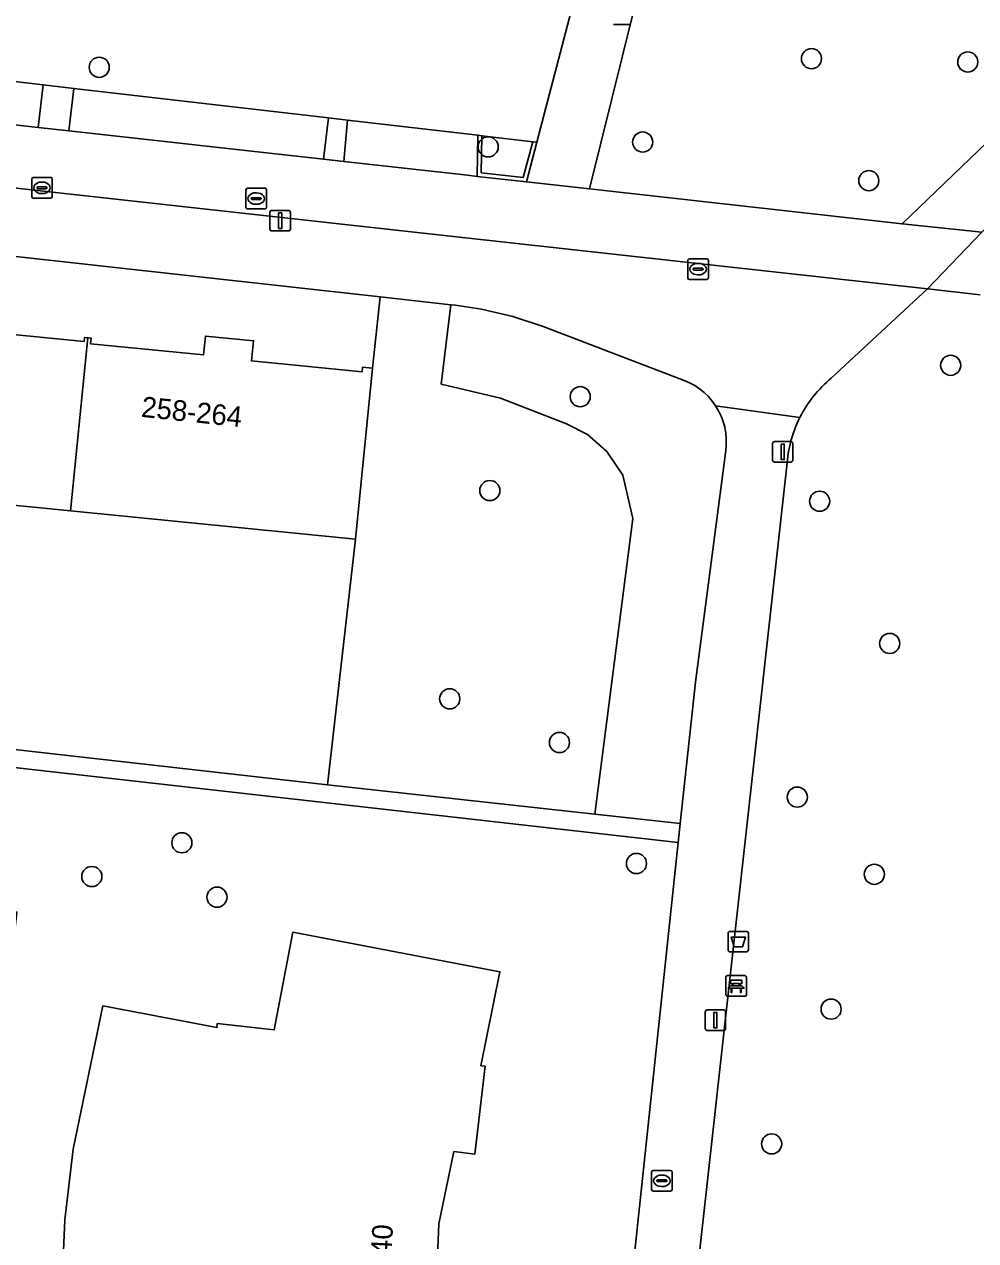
# Model space of a CAD drawing. Extents: x 162026 to 163502, y 387295 to 388169.
# Drawn here: x 162539.5 to 162585.7, y 387865.2 to 387924.3 of the extents above; entities that cross this region are included whole.
import ezdxf

# ---------------------------------------------------------------- set-up
doc = ezdxf.new("R2010")
doc.units = 0
for name, color, linetype in [('IMGEO_Afvalbak', 7, 'Continuous'), ('IMGEO_Bank', 7, 'Continuous'), ('IMGEO_Boom', 7, 'Continuous'), ('IMGEO_Brandkraan', 7, 'Continuous'), ('IMGEO_Erf', 7, 'Continuous'), ('IMGEO_Fietspad_open', 7, 'Continuous'), ('IMGEO_Groenvoorziening', 7, 'Continuous'), ('IMGEO_Haag', 7, 'Continuous'), ('IMGEO_Kolk', 7, 'Continuous'), ('IMGEO_Lichtmast', 7, 'Continuous'), ('IMGEO_Pand', 7, 'Continuous'), ('IMGEO_Pand_nummerreeks', 7, 'Continuous'), ('IMGEO_Rioolput', 7, 'Continuous'), ('IMGEO_Voetpad_halfverhard', 7, 'Continuous'), ('IMGEO_Voetpad_open', 7, 'Continuous')]:
    doc.layers.add(name, color=color, linetype=linetype)

msp = doc.modelspace()

# ---------------------------------------------------------------- linework, layer by layer
at = {"layer": 'IMGEO_Afvalbak'}
for p, q in [((162573.668, 387879.293), (162573.668, 387880.093)), ((162573.668, 387880.093), (162573.668, 387879.293)), ((162573.768, 387880.193), (162574.558, 387880.193)), ((162574.558, 387880.193), (162573.768, 387880.193)), ((162574.658, 387880.093), (162574.658, 387879.293)), ((162574.658, 387879.293), (162574.658, 387880.093)), ((162574.558, 387879.193), (162573.768, 387879.193)), ((162573.768, 387879.193), (162574.558, 387879.193))]:
    msp.add_line(p, q, dxfattribs=at)
msp.add_lwpolyline([(162573.811, 387879.907), (162574.515, 387879.907), (162574.366, 387879.437), (162573.96, 387879.437), (162573.811, 387879.907)], dxfattribs=at)
for centre, start, end in [((162573.768, 387880.093), 90, 180), ((162573.768, 387880.093), 90, 180), ((162574.558, 387880.093), 0, 90), ((162574.558, 387880.093), 360, 90), ((162573.768, 387879.293), 180, 270), ((162573.768, 387879.293), 180, 270), ((162574.558, 387879.293), 270, 0), ((162574.558, 387879.293), 270, 0)]:
    msp.add_arc(centre, 0.1, start, end, dxfattribs=at)
at = {"layer": 'IMGEO_Bank'}
for p, q in [((162573.561, 387877.115), (162573.561, 387877.956)), ((162573.561, 387877.956), (162573.561, 387877.115)), ((162573.636, 387878.04), (162574.477, 387878.04)), ((162574.477, 387878.04), (162573.636, 387878.04)), ((162574.561, 387877.965), (162574.561, 387877.124)), ((162574.561, 387877.124), (162574.561, 387877.965)), ((162574.258, 387877.438), (162573.865, 387877.438)), ((162573.87, 387877.546), (162573.87, 387877.652)), ((162573.914, 387877.652), (162573.914, 387877.546)), ((162574.202, 387877.658), (162573.92, 387877.658)), ((162573.92, 387877.54), (162574.202, 387877.54)), ((162574.208, 387877.546), (162574.208, 387877.652)), ((162574.252, 387877.652), (162574.252, 387877.546)), ((162574.486, 387877.04), (162573.645, 387877.04)), ((162573.645, 387877.04), (162574.486, 387877.04))]:
    msp.add_line(p, q, dxfattribs=at)
for points in [[(162573.864, 387877.658), (162573.778, 387877.658), (162573.778, 387877.819), (162574.341, 387877.819), (162574.341, 387877.658), (162574.258, 387877.658)], [(162573.808, 387877.438), (162573.666, 387877.438), (162573.778, 387877.54), (162573.864, 387877.54)], [(162573.858, 387877.431), (162573.858, 387877.224), (162573.815, 387877.224), (162573.815, 387877.431)], [(162574.258, 387877.54), (162574.341, 387877.54), (162574.453, 387877.438), (162574.314, 387877.438)], [(162574.308, 387877.431), (162574.308, 387877.224), (162574.264, 387877.224), (162574.264, 387877.431)]]:
    msp.add_lwpolyline(points, dxfattribs=at)
for centre, radius, start, end in [((162573.639, 387877.962), 0.0779, 92.4484, 184.28452), ((162573.639, 387877.962), 0.0779, 92.4484, 184.28452), ((162574.483, 387877.962), 0.0779, 2.4484, 94.28452), ((162574.483, 387877.962), 0.0779, 2.4484, 94.28452), ((162573.808, 387877.431), 0.00671, 2.89567, 87.10433), ((162573.865, 387877.431), 0.00671, 92.89567, 177.10433), ((162573.863, 387877.651), 0.00671, 2.89567, 87.10433), ((162573.863, 387877.547), 0.00671, 272.89567, 357.10433), ((162573.92, 387877.651), 0.00671, 92.89567, 177.10433), ((162573.92, 387877.547), 0.00671, 182.89567, 267.10433), ((162574.202, 387877.651), 0.00671, 2.89567, 87.10433), ((162574.202, 387877.547), 0.00671, 272.89567, 357.10433), ((162574.259, 387877.651), 0.00671, 92.89567, 177.10433), ((162574.259, 387877.547), 0.00671, 182.89567, 267.10433), ((162574.257, 387877.431), 0.00671, 2.89567, 87.10433), ((162574.314, 387877.431), 0.00671, 92.89567, 177.10433), ((162574.483, 387877.118), 0.0779, 272.4484, 4.28452), ((162574.483, 387877.118), 0.0779, 272.4484, 4.28452), ((162573.639, 387877.118), 0.0779, 182.4484, 274.28452), ((162573.639, 387877.118), 0.0779, 182.4484, 274.28452)]:
    msp.add_arc(centre, radius, start, end, dxfattribs=at)
at = {"layer": 'IMGEO_Boom'}
for centre in [(162543.119, 387922.182), (162577.719, 387922.601), (162585.313, 387922.44), (162562.012, 387918.316), (162569.52, 387918.549), (162580.504, 387916.673), (162584.483, 387907.699), (162566.487, 387906.175), (162562.093, 387901.611), (162578.117, 387901.093), (162581.52, 387894.184), (162560.146, 387891.492), (162565.475, 387889.371), (162577.031, 387886.716), (162547.133, 387884.497), (162569.216, 387883.491), (162542.76, 387882.856), (162580.774, 387882.965), (162548.839, 387881.853), (162578.673, 387876.415), (162575.785, 387869.863)]:
    msp.add_circle(centre, 0.489, dxfattribs=at)
at = {"layer": 'IMGEO_Brandkraan'}
for p, q in [((162569.952, 387867.646), (162569.952, 387868.498)), ((162570.027, 387868.572), (162570.879, 387868.572)), ((162570.44, 387868.352), (162570.465, 387868.352)), ((162570.953, 387868.498), (162570.953, 387867.646)), ((162570.211, 387868.066), (162570.211, 387868.078)), ((162570.649, 387868.029), (162570.251, 387868.029)), ((162570.254, 387868.115), (162570.652, 387868.115)), ((162570.463, 387867.792), (162570.438, 387867.792)), ((162570.695, 387868.078), (162570.695, 387868.066)), ((162570.879, 387867.572), (162570.027, 387867.572))]:
    msp.add_line(p, q, dxfattribs=at)
for points in [[(162569.952, 387867.646), (162569.952, 387868.498)], [(162570.027, 387868.572), (162570.879, 387868.572)], [(162570.953, 387868.498), (162570.953, 387867.646)], [(162570.879, 387867.572), (162570.027, 387867.572)]]:
    msp.add_lwpolyline(points, dxfattribs=at)
for centre, radius, start, end in [((162570.029, 387868.496), 0.0765, 91.55205, 178.44795), ((162570.029, 387868.496), 0.0765, 91.55205, 178.44795), ((162570.877, 387868.496), 0.0765, 1.55205, 88.44795), ((162570.877, 387868.496), 0.0765, 1.55205, 88.44795), ((162570.251, 387868.075), 0.0403, 85.87752, 175.75265), ((162570.248, 387868.065), 0.0366, 178.93798, 274.71019), ((162570.652, 387868.072), 0.043, 264.86636, 352.45326), ((162570.656, 387868.077), 0.0386, 1.73085, 96.63898), ((162570.029, 387867.648), 0.0765, 181.55205, 268.44795), ((162570.029, 387867.648), 0.0765, 181.55205, 268.44795), ((162570.877, 387867.648), 0.0765, 271.55205, 358.44795), ((162570.877, 387867.648), 0.0765, 271.55205, 358.44795)]:
    msp.add_arc(centre, radius, start, end, dxfattribs=at)
for centre, major_axis, ratio, start_param, end_param in [((162570.439, 387868.072), (-0.387, 0.002), 0.722429, 4.712389, 7.853982), ((162570.464, 387868.072), (-0.39, 0.002), 0.717154, 1.570796, 4.712389)]:
    msp.add_ellipse(centre, major_axis=major_axis, ratio=ratio, start_param=start_param, end_param=end_param, dxfattribs=at)
at = {"layer": 'IMGEO_Erf'}
for points in [[(162520.77, 387942.976), (162516.139, 387924.146), (162516.249, 387924.133), (162520.47, 387923.643), (162520.868, 387923.597), (162527.107, 387922.872), (162528.03, 387922.765), (162540.397, 387921.328), (162541.892, 387921.155), (162554.25, 387919.719), (162555.173, 387919.612), (162561.513, 387918.876), (162561.712, 387918.852), (162564.176, 387918.567), (162564.377, 387918.543), (162569.611, 387938.508)], [(162536.939, 387909.39), (162542.386, 387908.849), (162542.406, 387909.058), (162542.565, 387909.042), (162542.723, 387909.026), (162542.696, 387908.747), (162548.189, 387908.201), (162548.28, 387909.122), (162550.62, 387908.889), (162550.523, 387907.909), (162555.889, 387907.375), (162555.912, 387907.608), (162556.389, 387907.56), (162556.772, 387911.021), (162515.51, 387915.589)], [(162513.599, 387914.209), (162512.791, 387910.471), (162510.313, 387892.236), (162512.177, 387892.063), (162554.214, 387887.313), (162555.563, 387899.249), (162541.728, 387900.624), (162528.041, 387901.985), (162514.408, 387903.34), (162515.285, 387912.159)], [(162541.14, 387859.055), (162541.451, 387866.166), (162541.853, 387869.615), (162543.29, 387876.57), (162548.834, 387875.516), (162548.855, 387875.714), (162551.618, 387875.41), (162552.519, 387880.147), (162562.588, 387878.232), (162561.664, 387873.665), (162561.863, 387873.644), (162561.373, 387869.369), (162560.347, 387869.489), (162559.622, 387865.983), (162559.467, 387862.439)]]:
    msp.add_lwpolyline(points, dxfattribs=at)
msp.add_lwpolyline([(162571.243, 387884.509), (162537.961, 387888.266), (162536.94, 387888.376), (162536.328, 387881.449), (162539.122, 387881.129), (162535.426, 387847.879), (162566.979, 387844.372)], close=True, dxfattribs=at)
at = {"layer": 'IMGEO_Fietspad_open'}
for points in [[(162554.017, 387917.713), (162541.649, 387919.096), (162540.154, 387919.263), (162527.806, 387920.643), (162526.855, 387920.749), (162520.712, 387921.436), (162516.877, 387921.865)], [(162515.478, 387919.03), (162533.371, 387916.944), (162560.623, 387913.927), (162583.349, 387911.41), (162585.992, 387914.176), (162582.125, 387914.574), (162566.933, 387916.272), (162563.871, 387916.612), (162561.471, 387916.88), (162561.008, 387916.932), (162555.001, 387917.603), (162554.017, 387917.713)], [(162585.992, 387914.176), (162583.349, 387911.41), (162585.916, 387911.125)]]:
    msp.add_lwpolyline(points, dxfattribs=at)
at = {"layer": 'IMGEO_Groenvoorziening'}
for points in [[(162586.878, 387997.173), (162580.287, 387970.089), (162566.933, 387916.272), (162582.125, 387914.574), (162588.29, 387920.508)], [(162585.916, 387911.125), (162583.349, 387911.41), (162578.676, 387907.072)], [(162576.522, 387902.813), (162569.613, 387840.51)]]:
    msp.add_lwpolyline(points, dxfattribs=at)
for points in [[(162540.397, 387921.328), (162528.03, 387922.765), (162527.806, 387920.643), (162540.154, 387919.263)], [(162541.649, 387919.096), (162554.017, 387917.713), (162554.25, 387919.719), (162541.892, 387921.155)], [(162561.513, 387918.876), (162555.173, 387919.612), (162555.001, 387917.603), (162561.008, 387916.932), (162561.471, 387916.88)], [(162564.377, 387918.543), (162564.176, 387918.567), (162563.721, 387916.83), (162561.675, 387917.059), (162561.712, 387918.852), (162561.513, 387918.876), (162561.471, 387916.88), (162563.871, 387916.612)], [(162564.176, 387918.567), (162561.712, 387918.852), (162561.675, 387917.059), (162563.721, 387916.83)], [(162569.044, 387900.256), (162568.549, 387902.369), (162567.776, 387903.516), (162566.846, 387904.337), (162565.82, 387904.863), (162562.608, 387906.1), (162559.732, 387906.777), (162560.201, 387910.641), (162556.772, 387911.021), (162556.389, 387907.56), (162555.563, 387899.249), (162554.214, 387887.313), (162567.201, 387885.884)], [(162572.079, 387892.309), (162573.556, 387903.558), (162573.582, 387903.841), (162573.582, 387904.126), (162573.557, 387904.409), (162573.507, 387904.69), (162573.432, 387904.964), (162573.333, 387905.231), (162573.21, 387905.488), (162573.065, 387905.732), (162572.899, 387905.963), (162572.712, 387906.178), (162572.507, 387906.376), (162572.286, 387906.554), (162572.049, 387906.712), (162571.799, 387906.848), (162571.538, 387906.962), (162565.992, 387909.079), (162564.686, 387909.578), (162563.205, 387910.069), (162561.685, 387910.427), (162560.422, 387910.617), (162560.201, 387910.641), (162559.732, 387906.777), (162562.608, 387906.1), (162565.82, 387904.863), (162566.846, 387904.337), (162567.776, 387903.516), (162568.549, 387902.369), (162569.044, 387900.256), (162567.201, 387885.884), (162571.341, 387885.432)]]:
    msp.add_lwpolyline(points, close=True, dxfattribs=at)
for centre, radius, start, end in [((162582.518, 387902.456), 6.006, 129.77279, 153.1866), ((162582.536, 387902.449), 6.025, 153.20255, 176.53471)]:
    msp.add_arc(centre, radius, start, end, dxfattribs=at)
at = {"layer": 'IMGEO_Haag'}
msp.add_lwpolyline([(162564.377, 387918.543), (162564.176, 387918.567), (162563.721, 387916.83), (162561.675, 387917.059), (162561.712, 387918.852), (162561.513, 387918.876), (162561.471, 387916.88), (162563.871, 387916.612)], close=True, dxfattribs=at)
at = {"layer": 'IMGEO_Kolk'}
for p, q in [((162539.837, 387915.9), (162539.837, 387916.752)), ((162539.912, 387916.826), (162540.764, 387916.826)), ((162540.838, 387916.752), (162540.838, 387915.9)), ((162540.096, 387916.32), (162540.096, 387916.332)), ((162540.534, 387916.283), (162540.136, 387916.283)), ((162540.139, 387916.369), (162540.537, 387916.369)), ((162540.325, 387916.606), (162540.35, 387916.606)), ((162540.58, 387916.332), (162540.58, 387916.32)), ((162540.764, 387915.826), (162539.912, 387915.826)), ((162540.348, 387916.046), (162540.323, 387916.046)), ((162571.712, 387911.948), (162571.712, 387912.8)), ((162571.787, 387912.874), (162572.639, 387912.874)), ((162572.2, 387912.654), (162572.225, 387912.654)), ((162572.713, 387912.8), (162572.713, 387911.948)), ((162571.971, 387912.368), (162571.971, 387912.38)), ((162572.409, 387912.331), (162572.011, 387912.331)), ((162572.014, 387912.417), (162572.412, 387912.417)), ((162572.223, 387912.094), (162572.198, 387912.094)), ((162572.455, 387912.38), (162572.455, 387912.368)), ((162572.639, 387911.874), (162571.787, 387911.874))]:
    msp.add_line(p, q, dxfattribs=at)
for points in [[(162539.837, 387915.9), (162539.837, 387916.752)], [(162539.912, 387916.826), (162540.764, 387916.826)], [(162540.838, 387916.752), (162540.838, 387915.9)], [(162540.764, 387915.826), (162539.912, 387915.826)], [(162571.712, 387911.948), (162571.712, 387912.8)], [(162571.787, 387912.874), (162572.639, 387912.874)], [(162572.713, 387912.8), (162572.713, 387911.948)], [(162572.639, 387911.874), (162571.787, 387911.874)]]:
    msp.add_lwpolyline(points, dxfattribs=at)
for centre, radius, start, end in [((162539.914, 387916.75), 0.0765, 91.55205, 178.44795), ((162539.914, 387916.75), 0.0765, 91.55205, 178.44795), ((162540.762, 387916.75), 0.0765, 1.55205, 88.44795), ((162540.762, 387916.75), 0.0765, 1.55205, 88.44795), ((162540.136, 387916.329), 0.0403, 85.87752, 175.75265), ((162540.133, 387916.319), 0.0366, 178.93798, 274.71019), ((162540.537, 387916.326), 0.043, 264.86636, 352.45326), ((162540.541, 387916.331), 0.0386, 1.73085, 96.63898), ((162539.914, 387915.902), 0.0765, 181.55205, 268.44795), ((162539.914, 387915.902), 0.0765, 181.55205, 268.44795), ((162540.762, 387915.902), 0.0765, 271.55205, 358.44795), ((162540.762, 387915.902), 0.0765, 271.55205, 358.44795), ((162571.789, 387912.798), 0.0765, 91.55205, 178.44795), ((162571.789, 387912.798), 0.0765, 91.55205, 178.44795), ((162572.637, 387912.798), 0.0765, 1.55205, 88.44795), ((162572.637, 387912.798), 0.0765, 1.55205, 88.44795), ((162572.011, 387912.377), 0.0403, 85.87752, 175.75265), ((162572.008, 387912.367), 0.0366, 178.93798, 274.71019), ((162572.412, 387912.374), 0.043, 264.86636, 352.45326), ((162572.416, 387912.379), 0.0386, 1.73085, 96.63898), ((162571.789, 387911.95), 0.0765, 181.55205, 268.44795), ((162571.789, 387911.95), 0.0765, 181.55205, 268.44795), ((162572.637, 387911.95), 0.0765, 271.55205, 358.44795), ((162572.637, 387911.95), 0.0765, 271.55205, 358.44795)]:
    msp.add_arc(centre, radius, start, end, dxfattribs=at)
for centre, major_axis, ratio, start_param, end_param in [((162540.324, 387916.326), (-0.387, 0.002), 0.722429, 4.712389, 7.853982), ((162540.349, 387916.326), (-0.39, 0.002), 0.717154, 1.570796, 4.712389), ((162572.199, 387912.374), (-0.387, 0.002), 0.722429, 4.712389, 7.853982), ((162572.224, 387912.374), (-0.39, 0.002), 0.717154, 1.570796, 4.712389)]:
    msp.add_ellipse(centre, major_axis=major_axis, ratio=ratio, start_param=start_param, end_param=end_param, dxfattribs=at)
at = {"layer": 'IMGEO_Lichtmast'}
for p, q in [((162568.888, 387924.269), (162568.098, 387924.269)), ((162568.098, 387924.269), (162568.888, 387924.269)), ((162551.413, 387914.328), (162551.413, 387915.128)), ((162551.413, 387915.128), (162551.413, 387914.328)), ((162551.513, 387915.228), (162552.303, 387915.228)), ((162552.303, 387915.228), (162551.513, 387915.228)), ((162552.403, 387915.128), (162552.403, 387914.328)), ((162552.403, 387914.328), (162552.403, 387915.128)), ((162552.303, 387914.228), (162551.513, 387914.228)), ((162551.513, 387914.228), (162552.303, 387914.228)), ((162575.828, 387903.094), (162575.828, 387903.894)), ((162575.828, 387903.894), (162575.828, 387903.094)), ((162575.928, 387903.994), (162576.718, 387903.994)), ((162576.718, 387903.994), (162575.928, 387903.994)), ((162576.818, 387903.894), (162576.818, 387903.094)), ((162576.818, 387903.094), (162576.818, 387903.894)), ((162576.718, 387902.994), (162575.928, 387902.994)), ((162575.928, 387902.994), (162576.718, 387902.994)), ((162572.56, 387875.473), (162572.56, 387876.273)), ((162572.56, 387876.273), (162572.56, 387875.473)), ((162572.66, 387876.373), (162573.45, 387876.373)), ((162573.45, 387876.373), (162572.66, 387876.373)), ((162573.55, 387876.273), (162573.55, 387875.473)), ((162573.55, 387875.473), (162573.55, 387876.273)), ((162573.45, 387875.373), (162572.66, 387875.373)), ((162572.66, 387875.373), (162573.45, 387875.373))]:
    msp.add_line(p, q, dxfattribs=at)
for points in [[(162551.833, 387915.103), (162551.983, 387915.103), (162551.983, 387914.353), (162551.833, 387914.353), (162551.833, 387915.103)], [(162576.248, 387903.869), (162576.398, 387903.869), (162576.398, 387903.119), (162576.248, 387903.119), (162576.248, 387903.869)], [(162572.98, 387876.248), (162573.13, 387876.248), (162573.13, 387875.498), (162572.98, 387875.498), (162572.98, 387876.248)]]:
    msp.add_lwpolyline(points, dxfattribs=at)
for centre, start, end in [((162551.513, 387915.128), 90, 180), ((162551.513, 387915.128), 90, 180), ((162552.303, 387915.128), 0, 90), ((162552.303, 387915.128), 360, 90), ((162551.513, 387914.328), 180, 270), ((162551.513, 387914.328), 180, 270), ((162552.303, 387914.328), 270, 0), ((162552.303, 387914.328), 270, 0), ((162575.928, 387903.894), 90, 180), ((162575.928, 387903.894), 90, 180), ((162576.718, 387903.894), 0, 90), ((162576.718, 387903.894), 360, 90), ((162575.928, 387903.094), 180, 270), ((162575.928, 387903.094), 180, 270), ((162576.718, 387903.094), 270, 0), ((162576.718, 387903.094), 270, 0), ((162572.66, 387876.273), 90, 180), ((162572.66, 387876.273), 90, 180), ((162573.45, 387876.273), 0, 90), ((162573.45, 387876.273), 360, 90), ((162572.66, 387875.473), 180, 270), ((162572.66, 387875.473), 180, 270), ((162573.45, 387875.473), 270, 0), ((162573.45, 387875.473), 270, 0)]:
    msp.add_arc(centre, 0.1, start, end, dxfattribs=at)
at = {"layer": 'IMGEO_Pand'}
for points in [[(162542.406, 387909.058), (162542.386, 387908.849), (162536.939, 387909.39), (162537.039, 387910.396), (162534.708, 387910.627), (162534.618, 387909.727), (162529.095, 387910.277), (162529.118, 387910.5), (162528.89, 387910.523), (162528.041, 387901.985), (162541.728, 387900.624), (162542.565, 387909.042)], [(162556.389, 387907.56), (162555.912, 387907.608), (162555.889, 387907.375), (162550.523, 387907.909), (162550.62, 387908.889), (162548.28, 387909.122), (162548.189, 387908.201), (162542.696, 387908.747), (162542.723, 387909.026), (162542.565, 387909.042), (162541.728, 387900.624), (162555.563, 387899.249)]]:
    msp.add_lwpolyline(points, close=True, dxfattribs=at)
msp.add_lwpolyline([(162559.467, 387862.439), (162559.622, 387865.983), (162560.347, 387869.489), (162561.373, 387869.369), (162561.863, 387873.644), (162561.664, 387873.665), (162562.588, 387878.232), (162552.519, 387880.147), (162551.618, 387875.41), (162548.855, 387875.714), (162548.834, 387875.516), (162543.29, 387876.57), (162541.853, 387869.615), (162541.451, 387866.166), (162541.14, 387859.055)], dxfattribs=at)
at = {"layer": 'IMGEO_Rioolput'}
for p, q in [((162550.245, 387915.377), (162550.245, 387916.229)), ((162550.32, 387916.303), (162551.172, 387916.303)), ((162551.246, 387916.229), (162551.246, 387915.377)), ((162550.504, 387915.797), (162550.504, 387915.809)), ((162550.942, 387915.76), (162550.544, 387915.76)), ((162550.547, 387915.846), (162550.945, 387915.846)), ((162550.733, 387916.083), (162550.758, 387916.083)), ((162550.988, 387915.809), (162550.988, 387915.797)), ((162551.172, 387915.303), (162550.32, 387915.303)), ((162550.756, 387915.523), (162550.731, 387915.523))]:
    msp.add_line(p, q, dxfattribs=at)
for points in [[(162550.245, 387915.377), (162550.245, 387916.229)], [(162550.32, 387916.303), (162551.172, 387916.303)], [(162551.246, 387916.229), (162551.246, 387915.377)], [(162551.172, 387915.303), (162550.32, 387915.303)]]:
    msp.add_lwpolyline(points, dxfattribs=at)
for centre, radius, start, end in [((162550.322, 387916.227), 0.0765, 91.55205, 178.44795), ((162550.322, 387916.227), 0.0765, 91.55205, 178.44795), ((162551.17, 387916.227), 0.0765, 1.55205, 88.44795), ((162551.17, 387916.227), 0.0765, 1.55205, 88.44795), ((162550.544, 387915.806), 0.0403, 85.87752, 175.75265), ((162550.541, 387915.796), 0.0366, 178.93798, 274.71019), ((162550.945, 387915.803), 0.043, 264.86636, 352.45326), ((162550.949, 387915.808), 0.0386, 1.73085, 96.63898), ((162550.322, 387915.379), 0.0765, 181.55205, 268.44795), ((162550.322, 387915.379), 0.0765, 181.55205, 268.44795), ((162551.17, 387915.379), 0.0765, 271.55205, 358.44795), ((162551.17, 387915.379), 0.0765, 271.55205, 358.44795)]:
    msp.add_arc(centre, radius, start, end, dxfattribs=at)
for centre, major_axis, ratio, start_param, end_param in [((162550.732, 387915.803), (-0.387, 0.002), 0.722429, 4.712389, 7.853982), ((162550.757, 387915.803), (-0.39, 0.002), 0.717154, 1.570796, 4.712389)]:
    msp.add_ellipse(centre, major_axis=major_axis, ratio=ratio, start_param=start_param, end_param=end_param, dxfattribs=at)
at = {"layer": 'IMGEO_Voetpad_halfverhard'}
msp.add_lwpolyline([(162588.29, 387920.508), (162582.125, 387914.574), (162585.992, 387914.176), (162590.667, 387918.755)], dxfattribs=at)
at = {"layer": 'IMGEO_Voetpad_open'}
for points in [[(162584.822, 388003.56), (162583.99, 387996.919), (162583.97, 387996.765), (162583.936, 387996.614), (162582.585, 387991.551), (162578.799, 387977.366), (162577.889, 387973.957), (162577.842, 387973.807), (162576.629, 387967.869), (162576.605, 387967.751), (162571.759, 387947.843), (162570.967, 387944.591), (162570.961, 387944.567), (162570.91, 387944.399), (162569.631, 387938.604), (162569.611, 387938.508), (162564.377, 387918.543), (162563.871, 387916.612), (162566.933, 387916.272), (162580.287, 387970.089), (162586.878, 387997.173)], [(162583.349, 387911.41), (162560.623, 387913.927), (162533.371, 387916.944), (162515.478, 387919.03)], [(162515.51, 387915.589), (162556.772, 387911.021), (162560.201, 387910.641), (162560.422, 387910.617), (162561.685, 387910.427), (162563.205, 387910.069), (162564.686, 387909.578), (162565.992, 387909.079), (162571.538, 387906.962), (162571.799, 387906.848), (162572.049, 387906.712), (162572.286, 387906.554), (162572.507, 387906.376), (162572.712, 387906.178), (162572.899, 387905.963), (162573.065, 387905.732), (162577.158, 387905.165)], [(162578.676, 387907.072), (162583.349, 387911.41)], [(162577.158, 387905.165), (162573.065, 387905.732), (162573.21, 387905.488), (162573.333, 387905.231), (162573.432, 387904.964), (162573.507, 387904.69), (162573.557, 387904.409), (162573.582, 387904.126), (162573.582, 387903.841), (162573.556, 387903.558), (162572.079, 387892.309), (162571.341, 387885.432), (162571.243, 387884.509), (162566.979, 387844.372), (162566.691, 387841.658)], [(162568.451, 387833.378), (162569.226, 387836.471), (162569.613, 387840.51), (162576.522, 387902.813)]]:
    msp.add_lwpolyline(points, dxfattribs=at)
for points in [[(162540.154, 387919.263), (162541.649, 387919.096), (162541.892, 387921.155), (162540.397, 387921.328)], [(162554.25, 387919.719), (162554.017, 387917.713), (162555.001, 387917.603), (162555.173, 387919.612)], [(162512.177, 387892.063), (162512.086, 387891.066), (162536.94, 387888.376), (162537.961, 387888.266), (162571.243, 387884.509), (162571.341, 387885.432), (162567.201, 387885.884), (162554.214, 387887.313)]]:
    msp.add_lwpolyline(points, close=True, dxfattribs=at)
for centre, radius, start, end in [((162582.518, 387902.456), 6.006, 129.77279, 153.1866), ((162582.536, 387902.449), 6.025, 153.20255, 176.53471)]:
    msp.add_arc(centre, radius, start, end, dxfattribs=at)

# ---------------------------------------------------------------- texts
at = {"layer": 'IMGEO_Pand_nummerreeks'}
for s, rotation, p in [('258-264', 354.06289, (162545.125, 387905.197)), ('218-240', 86.9231, (162557.13, 387861.03))]:
    msp.add_text(s, height=1, rotation=rotation, dxfattribs=at).set_placement(p)

doc.saveas('drawing.dxf')
